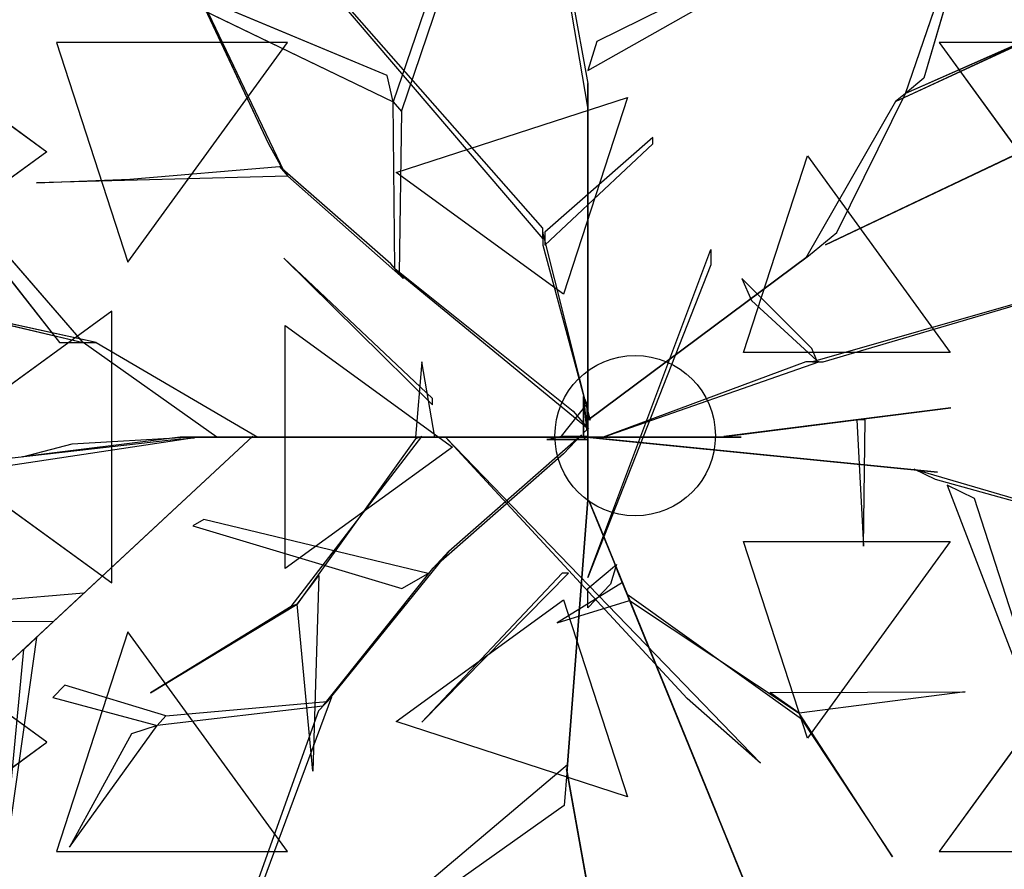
# Model space of a CAD drawing. Extents: x 22936 to 50368, y -4877 to 31080.
# Tile 359 of 601: x 48876 to 48983, y 2501 to 2594. Entities that reach past the tile are written whole.
import ezdxf

# ---------------------------------------------------------------- set-up
doc = ezdxf.new("R2010")
doc.units = 0
doc.layers.get('0').update_dxf_attribs({"linetype": 'CONTINUOUS'})
for name, color, linetype in [('00_TRACE_ARBRE', 3, 'CONTINUOUS'), ('00_TRACE_RDC', 241, 'CONTINUOUS'), ('08_AMENAGEMENTS_EXTERIEURS', 253, 'CONTINUOUS'), ('09_VEGETATION', 134, 'CONTINUOUS')]:
    doc.layers.add(name, color=color, linetype=linetype)

# ---------------------------------------------------------------- blocks, each defined once
blk = doc.blocks.new('TREE_GEOMETRIC_ROUND')
at = {"color": 7}
for p, q in [((659.8, 629.4, 4074.4), (845.8, 1171, 4367.3)), ((845.8, 1171, 4367.3), (695.2, 658.9, 4126.7)), ((-664.3, 1074, 5052.5), (-43.9, 347.3, 3886.1)), ((-43.9, 368.2, 3797.1), (-664.3, 1074, 5042)), ((-35.6, 1083.8, 3300.2), (43.9, 648.6, 2772)), ((43.9, 602.6, 2829.5), (-35.6, 1071.2, 3326.4)), ((-804.6, 1020.4, 3023), (-546, 478.3, 3253.2)), ((-575, 530.8, 3253.2), (-804.6, 1020.4, 3023)), ((-204.6, 990.2, 4205.1), (-334, 613, 3577.5)), ((-317.6, 594, 3608.8), (-191.1, 969.2, 4205.1)), ((-345.2, 664.2, 3650.7), (-1035.9, 952.1, 3577.5)), ((-1035.9, 952.1, 3577.5), (-334, 613, 3577.5)), ((440.3, 918.1, 4074.4), (61.4, 729.6, 2965.5)), ((43.9, 673.7, 2892.3), (432.8, 894.1, 4074.4)), ((504.8, 335.9, 3415.3), (1641.7, 875.3, 3593.2)), ((1641.7, 875.3, 3593.2), (504.8, 335.9, 3357.8)), ((640.5, 613.4, 4105.7), (950.7, 757.4, 4806.6)), ((950.7, 757.4, 4806.6), (659.8, 629.4, 4074.4)), ((-538.8, 728.2, 2392.4), (-987, 728.2, 2682.5)), ((-987, 728.2, 2682.5), (-848.5, 302, 2392.4)), ((-848.5, 302, 2392.4), (-538.8, 728.2, 2392.4)), ((61.4, 729.6, 2965.5), (43.9, 673.7, 2892.3)), ((725, 728.2, 5468.4), (1034.7, 302, 5468.4)), ((1173.2, 728.2, 5178.3), (725, 728.2, 5468.4)), ((-1424.8, 711.3, 4367.3), (-981.2, 146.5, 4126.7)), ((-935.2, 146.5, 4074.4), (-1424.8, 711.3, 4367.3)), ((-1225.9, 676.5, 4958.5), (-1005.2, 516.2, 5283)), ((-334, 613, 3577.5), (-345.2, 664.2, 3650.7)), ((695.2, 658.9, 4126.7), (659.8, 629.4, 4074.4)), ((43.9, 648.6, 2772), (43.9, 602.6, 2829.5)), ((43.9, 8.4, 1966.5), (43.9, 648.6, 2772)), ((-330.3, 289.4, 3300.2), (-334, 613, 3577.5)), ((-334, 613, 3577.5), (-317.6, 594, 3608.8)), ((-327.8, 475.9, 5644.3), (120.7, 621.6, 5644.3)), ((120.7, 621.6, 5644.3), (-3.3, 240.2, 5736.5)), ((640.5, 613.4, 4105.7), (465.5, 308.8, 3415.3)), ((526.6, 359.6, 3415.3), (659.8, 629.4, 4074.4)), ((659.8, 629.4, 4074.4), (640.5, 613.4, 4105.7)), ((-317.6, 594, 3608.8), (-322, 279.9, 3326.4)), ((43.9, 602.6, 2829.5), (43.9, -41.8, 1966.5)), ((169.5, 544, 4498), (-39.8, 359.9, 3797.1)), ((169.5, 531.4, 4498), (169.5, 544, 4498)), ((-1005.2, 516.2, 5283), (-1319.9, 287.5, 5031.1)), ((-546, 478.3, 3253.2), (-575, 530.8, 3253.2)), ((-39.8, 334.8, 3870.4), (169.5, 531.4, 4498)), ((345.4, 126.8, 5736.5), (469.4, 508.3, 5644.3)), ((469.4, 508.3, 5644.3), (746.6, 126.8, 5644.3)), ((-844.8, 462.9, 3300.2), (-554.3, 487.8, 3300.2)), ((-554.3, 487.8, 3300.2), (-537.8, 468.9, 3242.7)), ((-338.5, 298.9, 3315.9), (-554.3, 487.8, 3300.2)), ((-537.8, 468.9, 3242.7), (-1025.3, 456, 3284.6)), ((-1025.3, 456, 3284.6), (-844.8, 462.9, 3300.2)), ((-537.8, 468.9, 3242.7), (-313.8, 270.5, 3242.7)), ((-3.3, 240.2, 5736.5), (-327.8, 475.9, 5644.3)), ((-43.9, 347.3, 3886.1), (-43.9, 368.2, 3797.1)), ((-43.9, 359.9, 3797.1), (-43.9, 334.8, 3870.4)), ((48.1, -4.2, 2364), (-43.9, 359.9, 3797.1)), ((-39.8, 359.9, 3797.1), (-39.8, 334.8, 3870.4)), ((471.9, 314.1, 3415.3), (526.6, 359.6, 3415.3)), ((-43.9, 334.8, 3870.4), (48.1, -4.2, 2510.4)), ((43.9, -309.6, 4440.5), (282.4, 326.4, 5654)), ((282.4, 326.4, 5654), (282.4, 297.1, 5491.8)), ((504.8, 335.9, 3357.8), (504.8, 335.9, 3415.3)), ((-546.1, 309.6, 5523.2), (-257.3, 25.1, 4895.5)), ((-257.3, 37.7, 5010.6), (-546.1, 309.6, 5523.2)), ((43.9, -4.2, 2510.4), (471.9, 314.1, 3357.8)), ((471.9, 314.1, 3415.3), (43.9, -4.2, 2583.7)), ((465.5, 308.8, 3415.3), (471.9, 314.1, 3415.3)), ((471.9, 314.1, 3357.8), (471.9, 314.1, 3415.3)), ((1223.9, 322.2, 5052.5), (479.1, 108.8, 3886.1)), ((500, 108.8, 3797.1), (1223.9, 322.2, 5042)), ((-313.8, 270.5, 3242.7), (-338.5, 298.9, 3315.9)), ((-322, 279.9, 3326.4), (-330.3, 289.4, 3300.2)), ((-330.3, 289.4, 3300.2), (15, 12.8, 2772)), ((282.4, 297.1, 5491.8), (43.9, -309.6, 4513.7)), ((45.1, -22, 2829.5), (-322, 279.9, 3326.4)), ((342.6, 270.2, 4498), (360.8, 227.9, 4498)), ((477.9, 134.4, 3870.4), (342.6, 270.2, 4498)), ((-910.1, 146.5, 4105.7), (-1274.1, 226, 4806.6)), ((-1274.1, 226, 4806.6), (-935.2, 146.5, 4074.4)), ((360.8, 227.9, 4498), (487.8, 111.3, 3797.1)), ((-879.4, 207, 5468.4), (-1242, -56.5, 5178.3)), ((-879.4, -319.9, 5468.4), (-879.4, 207, 5468.4)), ((-543.3, -292.3, 5644.3), (-543.3, 179.3, 5644.3)), ((-543.3, 179.3, 5644.3), (-218.8, -56.5, 5736.5)), ((-981.2, 146.5, 4126.7), (-935.2, 146.5, 4074.4)), ((-935.2, 146.5, 4074.4), (-910.1, 146.5, 4105.7)), ((-675.8, -37.7, 3415.3), (-935.2, 146.5, 4074.4)), ((-910.1, 146.5, 4105.7), (-596.3, -37.7, 3415.3)), ((487.8, 111.3, 3797.1), (477.9, 134.4, 3870.4)), ((746.6, 126.8, 5644.3), (345.4, 126.8, 5736.5)), ((-278.3, 108.8, 5612.1), (-290.8, -37.7, 4456.2)), ((-253.2, -37.7, 4456.2), (-278.3, 108.8, 5612.1)), ((73.2, -37.7, 2364), (491.7, 108.8, 3797.1)), ((466.6, 108.8, 3870.4), (73.2, -37.7, 2510.4)), ((491.7, 108.8, 3797.1), (466.6, 108.8, 3870.4)), ((479.1, 108.8, 3886.1), (500, 108.8, 3797.1)), ((35.6, -29.3), (35.6, 41.8)), ((35.6, 41.8), (35.6, 20.9, 1893.2)), ((35.6, 41.8), (42, 27.1, 2791.2)), ((-257.3, 25.1, 4895.5), (-257.3, 37.7, 5010.6)), ((42, 27.1, 2791.2), (-8.3, -35.6, 2791.2)), ((35.6, 20.9, 1893.2), (35.6, -29.3, 1893.2)), ((35.6, -37.7, 1966.5), (35.6, 20.9, 1893.2)), ((35.6, 20.9, 1893.2), (35.6, -16.7, 2437.2)), ((42, 27.1, 2791.2), (42, -23.1, 2791.2)), ((747.6, 19.4, 5507.5), (307.6, -36.3, 4586.9)), ((340.8, -32.1, 4498), (747.6, 19.4, 5507.5)), ((15, 12.8, 2772), (45.1, -22, 2829.5)), ((43.9, -4.2, 2510.4), (43.9, 16.7, 2039.7)), ((43.9, 16.7, 2039.7), (43.9, -41.8, 1966.5)), ((43.9, -41.8, 1966.5), (43.9, 8.4, 1966.5)), ((35.6, -16.7, 2437.2), (35.6, -37.7, 1966.5)), ((43.9, -62.8, 2437.2), (43.9, -4.2, 2510.4)), ((43.9, -4.2, 2510.4), (43.9, -159, 3007.3)), ((43.9, -4.2, 2583.7), (43.9, -4.2, 2510.4)), ((48.1, -4.2, 2510.4), (48.1, -4.2, 2364)), ((581.4, -3.9, 5214.6), (565.4, -3.9, 5099.5)), ((565.4, -3.9, 5099.5), (578, -248.8, 5549.4)), ((578, -248.8, 5549.4), (581.4, -3.9, 5214.6)), ((-605.7, -35.6, 3415.3), (-1326.3, -704.7, 3593.2)), ((-1326.3, -704.7, 3593.2), (-605.7, -35.6, 3357.8)), ((-746.9, -37.7, 4335.9), (-1052.4, -75.3, 5099.5)), ((-956.1, -50.2, 4937.4), (-734.4, -37.7, 4383)), ((-746.9, -37.7, 4335.9), (-232.2, -37.7, 3839)), ((-734.4, -37.7, 4383), (-746.9, -37.7, 4335.9)), ((-207.1, -37.7, 3886.1), (-734.4, -37.7, 4383)), ((-604.6, -37.7, 3415.3), (-675.8, -37.7, 3415.3)), ((-605.7, -35.6, 3357.8), (-605.7, -35.6, 3415.3)), ((-604.6, -37.7, 3357.8), (-604.6, -37.7, 3415.3)), ((-81.6, -37.7, 2934.1), (-604.6, -37.7, 3357.8)), ((-604.6, -37.7, 3415.3), (-81.6, -37.7, 3007.3)), ((-596.3, -37.7, 3415.3), (-604.6, -37.7, 3415.3)), ((-531.7, -365.8, 4848.5), (-278.5, -36.2, 4456.2)), ((-290.8, -37.7, 4456.2), (-253.2, -37.7, 4456.2)), ((-244.8, -37.7, 3959.3), (-290.8, -37.7, 4456.2)), ((-278.5, -36.2, 4456.2), (-290.3, -40.6, 4571.3)), ((-253.2, -37.7, 4456.2), (-207.1, -37.7, 3886.1)), ((-207.1, -37.7, 3886.1), (-244.8, -37.7, 3959.3)), ((-140.2, -37.7, 3064.9), (-232.2, -37.7, 3839)), ((-232.2, -37.7, 3839), (-207.1, -37.7, 3886.1)), ((-232.2, -37.7, 4440.5), (378.7, -669.5, 5654)), ((236.4, -544, 5491.8), (-232.2, -37.7, 4513.7)), ((-232.2, -37.7, 4513.7), (-232.2, -37.7, 4440.5)), ((-225.6, -258.5, 2358.4), (31.1, -33, 1966.5)), ((-207.1, -37.7, 3886.1), (-81.6, -37.7, 3007.3)), ((-81.6, -37.7, 3007.3), (-140.2, -37.7, 3064.9)), ((-81.6, -37.7, 3007.3), (-81.6, -37.7, 2934.1)), ((73.2, -37.7, 2510.4), (-81.6, -37.7, 3007.3)), ((-81.6, -37.7, 2934.1), (14.6, -37.7, 2437.2)), ((-35.6, -41.8), (-8.3, -35.6, 2791.2)), ((-8.3, -35.6, 2791.2), (42, -35.6, 2791.2)), ((31.1, -33, 1966.5), (-3.2, -69.7, 1966.5)), ((35.6, -37.7, 1966.5), (14.6, -37.7, 2437.2)), ((14.6, -37.7, 2437.2), (73.2, -37.7, 2510.4)), ((35.1, -36.7, 1966.5), (85, -41.7, 1966.5)), ((676.3, -100.8, 2829.5), (35.1, -36.7, 1966.5)), ((42, -23.1, 2791.2), (35.6, -29.3)), ((35.6, -29.3, 1893.2), (35.6, -29.3)), ((42, -35.6, 2791.2), (35.6, -41.8)), ((94.1, -37.7, 2039.7), (35.6, -37.7, 1966.5)), ((73.2, -37.7, 2510.4), (73.2, -37.7, 2364)), ((73.2, -37.7, 2510.4), (94.1, -37.7, 2039.7)), ((85.8, -37.7, 5481.4), (295, -37.7, 4498)), ((85.8, -37.7, 5669.7), (85.8, -37.7, 5481.4)), ((341, -37.7, 4498), (85.8, -37.7, 5669.7)), ((295, -37.7, 4498), (341, -37.7, 4498)), ((307.6, -36.3, 4586.9), (340.8, -32.1, 4498)), ((-719.1, -39, 4325.4), (-1364, -135.5, 4586.9)), ((-1242, -56.5, 5178.3), (-879.4, -319.9, 5468.4)), ((-1113.8, -82.4, 4555.6), (-765, -42.5, 4398.6)), ((-1052.4, -75.3, 5099.5), (-956.1, -50.2, 4937.4)), ((-765, -42.5, 4398.6), (-719.1, -39, 4325.4)), ((-218.8, -56.5, 5736.5), (-543.3, -292.3, 5644.3)), ((-290.3, -40.6, 4571.3), (-519.9, -361.5, 4906)), ((-35.6, -41.8), (-14.6, -41.8, 1893.2)), ((35.6, -41.8), (-35.6, -41.8)), ((-14.6, -41.8, 1893.2), (-35.6, -41.8, 2364)), ((-35.6, -41.8, 2364), (23, -41.8, 2437.2)), ((-14.6, -41.8, 1893.2), (35.6, -41.8, 1893.2)), ((43.9, -41.8, 1966.5), (-14.6, -41.8, 1893.2)), ((23, -41.8, 2437.2), (43.9, -41.8, 1966.5)), ((35.6, -41.8, 1893.2), (35.6, -41.8)), ((43.9, -41.8, 1966.5), (43.9, -62.8, 2437.2)), ((85, -41.7, 1966.5), (722.1, -105.4, 2772)), ((-3.2, -69.7, 1966.5), (-257, -292.1, 2300.8)), ((43.9, -159, 2934.1), (43.9, -62.8, 2437.2)), ((722.1, -105.4, 2772), (676.3, -100.8, 2829.5)), ((718.1, -119.5, 2772), (676.7, -99.4, 2829.5)), ((676.7, -99.4, 2829.5), (1132.9, -232.9, 3326.4)), ((1144.2, -238.3, 3300.2), (718.1, -119.5, 2772)), ((740.6, -130.5, 2892.3), (900.6, -547.9, 4074.4)), ((793.3, -156.1, 2965.5), (740.6, -130.5, 2892.3)), ((43.9, -159, 2934.1), (3.3, -680.5, 3357.8)), ((3.3, -680.5, 3415.3), (43.9, -159, 3007.3)), ((43.9, -159, 3007.3), (43.9, -159, 2934.1)), ((93.2, -276.5, 3886.1), (45.8, -160.3, 3007.3)), ((45.8, -160.3, 3007.3), (68, -214.5, 3064.9)), ((923.2, -558.9, 4074.4), (793.3, -156.1, 2965.5)), ((-700.7, -197, 3117.4), (-722.5, -209.4, 3117.4)), ((-722.5, -209.4, 3117.4), (-317.1, -330.7, 2494.4)), ((-266.1, -301.8, 2421.1), (-700.7, -197, 3117.4)), ((68, -214.5, 3064.9), (102.7, -299.8, 3839)), ((345.4, -239.8, 5736.5), (746.6, -239.8, 5644.3)), ((469.4, -621.3, 5644.3), (345.4, -239.8, 5736.5)), ((746.6, -239.8, 5644.3), (469.4, -621.3, 5644.3)), ((-225.6, -258.5, 2358.4), (-461.5, -550, 2855.3)), ((-257, -292.1, 2300.8), (-225.6, -258.5, 2358.4)), ((43.9, -330.6, 4456.2), (99.4, -284.5, 3886.1)), ((99.4, -284.5, 3886.1), (87.5, -322.2, 3959.3)), ((102.7, -299.8, 3839), (93.2, -276.5, 3886.1)), ((93.2, -276.5, 3886.1), (292.4, -764.7, 4383)), ((-470.1, -559.2, 2829.1), (-257, -292.1, 2300.8)), ((-317.1, -330.7, 2494.4), (-266.1, -301.8, 2421.1)), ((-6.3, -301.3, 5010.6), (-278.3, -590, 5523.2)), ((-278.3, -590, 5523.2), (6.3, -301.3, 4895.5)), ((6.3, -301.3, 4895.5), (-6.3, -301.3, 5010.6)), ((297.1, -776.3, 4335.9), (102.7, -299.8, 3839)), ((-519.9, -361.5, 4895.5), (-477.9, -305.9, 4848.5)), ((-477.9, -305.9, 4848.5), (-489.9, -684.9, 5361.1)), ((110.6, -319.1, 4456.2), (-15.5, -397.7, 5612.1)), ((43.9, -309.6, 4513.7), (43.9, -309.6, 4440.5)), ((87.5, -322.2, 3959.3), (43.9, -368.2, 4456.2)), ((120.1, -342.4, 4456.2), (110.6, -319.1, 4456.2)), ((-933.8, -340.2, 3462.4), (-1596.1, -395.6, 3357.8)), ((-992.1, -394.3, 3488.5), (-933.8, -340.2, 3462.4)), ((43.9, -368.2, 4456.2), (43.9, -330.6, 4456.2)), ((120.1, -342.4, 4456.2), (124.8, -354, 4571.3)), ((124.8, -354, 4456.2), (120.1, -342.4, 4456.2)), ((458.2, -584.1, 4848.5), (120.1, -342.4, 4456.2)), ((-804.4, -533.2, 5246), (-519.9, -361.5, 4906)), ((-519.9, -361.5, 4906), (-531.7, -365.8, 4848.5)), ((-489.9, -684.9, 5361.1), (-519.9, -361.5, 4895.5)), ((-327.8, -588.9, 5644.3), (-3.3, -353.1, 5736.5)), ((-15.5, -397.7, 5612.1), (124.8, -354, 4456.2)), ((-3.3, -353.1, 5736.5), (120.7, -734.6, 5644.3)), ((124.8, -354, 4571.3), (453.5, -572.4, 4906)), ((-531.7, -365.8, 4848.5), (-804.4, -533.2, 5246)), ((-1345.6, -396.4, 3431), (-992.1, -394.3, 3488.5)), ((-1005.2, -629.1, 5283), (-1319.9, -400.4, 5031.1)), ((-848.5, -415, 2392.4), (-987, -841.2, 2682.5)), ((-538.8, -841.2, 2392.4), (-848.5, -415, 2392.4)), ((1034.7, -415, 5468.4), (725, -841.2, 5468.4)), ((-1025.8, -425.7, 3546.1), (-1094.1, -911.7, 4205.1)), ((-1050.3, -449.3, 3561.8), (-1025.8, -425.7, 3546.1)), ((-1094.1, -911.7, 4205.1), (-1050.3, -449.3, 3561.8)), ((-970.7, -518.1, 3734), (-993.6, -542.5, 3734)), ((-774.4, -578.1, 3137.7), (-970.7, -518.1, 3734)), ((396.5, -532.4, 4848.5), (775.7, -531.4, 5361.1)), ((453.5, -572.4, 4895.5), (396.5, -532.4, 4848.5)), ((775.7, -531.4, 5361.1), (453.5, -572.4, 4895.5)), ((-993.6, -542.5, 3734), (-791.6, -596.4, 3106.3)), ((-774.4, -578.1, 3137.7), (-461.5, -550, 2855.3)), ((-603.6, -946.7, 2786.3), (-453, -540.8, 2771.6)), ((-453, -540.8, 2771.6), (-478.7, -568.3, 2844.8)), ((-461.5, -550, 2855.3), (-470.1, -559.2, 2829.1)), ((378.7, -669.5, 5654), (236.4, -544, 5491.8)), ((-470.1, -559.2, 2829.1), (-791.6, -596.4, 3106.3)), ((-478.7, -568.3, 2844.8), (-620.7, -965, 2843.8)), ((634.8, -851, 5246), (453.5, -572.4, 4906)), ((453.5, -572.4, 4906), (458.2, -584.1, 4848.5)), ((-791.6, -596.4, 3106.3), (-774.4, -578.1, 3137.7)), ((120.7, -734.6, 5644.3), (-327.8, -588.9, 5644.3)), ((458.2, -584.1, 4848.5), (634.8, -851, 5246)), ((-961.2, -832.7, 3238.8), (-791.6, -596.4, 3106.3)), ((-791.6, -596.4, 3106.3), (-841.4, -612.9, 3179.5)), ((-1225.9, -789.5, 4958.5), (-1005.2, -629.1, 5283)), ((-841.4, -612.9, 3179.5), (-961.2, -832.7, 3238.8)), ((-373.5, -991.1, 4105.7), (4, -672.1, 3415.3)), ((3.3, -680.5, 3415.3), (-2.2, -751.4, 3415.3)), ((176, -1648.4, 3593.2), (2.2, -680.5, 3357.8)), ((2.2, -680.5, 3357.8), (2.2, -680.5, 3415.3)), ((2.2, -680.5, 3415.3), (176, -1648.4, 3593.2)), ((4, -672.1, 3415.3), (3.3, -680.5, 3415.3)), ((3.3, -680.5, 3357.8), (3.3, -680.5, 3415.3)), ((-2.2, -751.4, 3415.3), (-375.4, -1016.1, 4074.4)), ((292.4, -764.7, 4383), (297.1, -776.3, 4335.9)), ((376.1, -970, 4937.4), (292.4, -764.7, 4383)), ((297.1, -776.3, 4325.4), (543.6, -1380.7, 4586.9)), ((314.5, -818.9, 4398.6), (297.1, -776.3, 4325.4)), ((297.1, -776.3, 4335.9), (412.5, -1059.2, 5099.5)), ((447.2, -1144.4, 4555.6), (314.5, -818.9, 4398.6)), ((-987, -841.2, 2682.5), (-538.8, -841.2, 2392.4)), ((725, -841.2, 5468.4), (1173.2, -841.2, 5178.3))]:
    blk.add_line(p, q, dxfattribs=at)
mesh = blk.add_polyface(dxfattribs=at)
corners = [(845.8, 1171, 4367.3), (695.2, 658.9, 4126.7), (659.8, 629.4, 4074.4)]
mesh.append_faces([[corners[k] for k in face] for face in [(0, 1, 2)]], dxfattribs={"color": 7})
mesh = blk.add_polyface(dxfattribs=at)
corners = [(-804.6, 1020.4, 3023), (-546, 478.3, 3253.2), (-575, 530.8, 3253.2)]
mesh.append_faces([[corners[k] for k in face] for face in [(0, 1, 2)]], dxfattribs={"color": 7})
mesh = blk.add_polyface(dxfattribs=at)
corners = [(-345.2, 664.2, 3650.7), (-1035.9, 952.1, 3577.5), (-334, 613, 3577.5)]
mesh.append_faces([[corners[k] for k in face] for face in [(0, 1, 2)]], dxfattribs={"color": 7})
mesh = blk.add_polyface(dxfattribs=at)
corners = [(1641.7, 875.3, 3593.2), (504.8, 335.9, 3357.8), (504.8, 335.9, 3415.3)]
mesh.append_faces([[corners[k] for k in face] for face in [(0, 1, 2)]], dxfattribs={"color": 7})
mesh = blk.add_polyface(dxfattribs=at)
corners = [(950.7, 757.4, 4806.6), (659.8, 629.4, 4074.4), (640.5, 613.4, 4105.7)]
mesh.append_faces([[corners[k] for k in face] for face in [(0, 1, 2)]], dxfattribs={"color": 7})
mesh = blk.add_polyface(dxfattribs=at)
corners = [(-538.8, 728.2, 2392.4), (-987, 728.2, 2682.5), (-848.5, 302, 2392.4)]
mesh.append_faces([[corners[k] for k in face] for face in [(0, 1, 2)]], dxfattribs={"color": 7})
mesh = blk.add_polyface(dxfattribs=at)
corners = [(1173.2, 728.2, 5178.3), (725, 728.2, 5468.4), (1034.7, 302, 5468.4)]
mesh.append_faces([[corners[k] for k in face] for face in [(0, 1, 2)]], dxfattribs={"color": 7})
mesh = blk.add_polyface(dxfattribs=at)
corners = [(-1424.8, 711.3, 4367.3), (-981.2, 146.5, 4126.7), (-935.2, 146.5, 4074.4)]
mesh.append_faces([[corners[k] for k in face] for face in [(0, 1, 2)]], dxfattribs={"color": 7})
mesh = blk.add_polyface(dxfattribs=at)
corners = [(-1225.9, 676.5, 4958.5), (-1005.2, 516.2, 5283), (-1319.9, 287.5, 5031.1)]
mesh.append_faces([[corners[k] for k in face] for face in [(0, 1, 2)]], dxfattribs={"color": 7})
mesh = blk.add_polyface(dxfattribs=at)
corners = [(43.9, 8.4, 1966.5), (43.9, 602.6, 2829.5), (43.9, -41.8, 1966.5), (43.9, 648.6, 2772)]
mesh.append_faces([[corners[k] for k in face] for face in [(0, 1, 2), (1, 0, 3)]], dxfattribs={"vtx0": -1, "color": 7})
mesh = blk.add_polyface(dxfattribs=at)
corners = [(120.7, 621.6, 5644.3), (-3.3, 240.2, 5736.5), (-327.8, 475.9, 5644.3)]
mesh.append_faces([[corners[k] for k in face] for face in [(0, 1, 2)]], dxfattribs={"color": 7})
mesh = blk.add_polyface(dxfattribs=at)
corners = [(746.6, 126.8, 5644.3), (345.4, 126.8, 5736.5), (469.4, 508.3, 5644.3)]
mesh.append_faces([[corners[k] for k in face] for face in [(0, 1, 2)]], dxfattribs={"color": 7})
mesh = blk.add_polyface(dxfattribs=at)
corners = [(-546.1, 309.6, 5523.2), (-257.3, 25.1, 4895.5), (-257.3, 37.7, 5010.6)]
mesh.append_faces([[corners[k] for k in face] for face in [(0, 1, 2)]], dxfattribs={"color": 7})
mesh = blk.add_polyface(dxfattribs=at)
corners = [(471.9, 314.1, 3357.8), (43.9, -4.2, 2583.7), (43.9, -4.2, 2510.4), (471.9, 314.1, 3415.3)]
mesh.append_faces([[corners[k] for k in face] for face in [(0, 1, 2), (1, 0, 3)]], dxfattribs={"vtx0": -1, "color": 7})
mesh = blk.add_polyface(dxfattribs=at)
corners = [(-1274.1, 226, 4806.6), (-935.2, 146.5, 4074.4), (-910.1, 146.5, 4105.7)]
mesh.append_faces([[corners[k] for k in face] for face in [(0, 1, 2)]], dxfattribs={"color": 7})
mesh = blk.add_polyface(dxfattribs=at)
corners = [(-879.4, 207, 5468.4), (-1242, -56.5, 5178.3), (-879.4, -319.9, 5468.4)]
mesh.append_faces([[corners[k] for k in face] for face in [(0, 1, 2)]], dxfattribs={"color": 7})
mesh = blk.add_polyface(dxfattribs=at)
corners = [(-218.8, -56.5, 5736.5), (-543.3, -292.3, 5644.3), (-543.3, 179.3, 5644.3)]
mesh.append_faces([[corners[k] for k in face] for face in [(0, 1, 2)]], dxfattribs={"color": 7})
mesh = blk.add_polyface(dxfattribs=at)
corners = [(-278.3, 108.8, 5612.1), (-290.8, -37.7, 4456.2), (-253.2, -37.7, 4456.2)]
mesh.append_faces([[corners[k] for k in face] for face in [(0, 1, 2)]], dxfattribs={"color": 7})
mesh = blk.add_polyface(dxfattribs=at)
corners = [(35.6, 41.8), (35.6, -29.3, 1893.2), (35.6, -29.3), (35.6, 20.9, 1893.2)]
mesh.append_faces([[corners[k] for k in face] for face in [(0, 1, 2), (1, 0, 3)]], dxfattribs={"vtx0": -1, "color": 7})
mesh = blk.add_polyface(dxfattribs=at)
corners = [(35.6, 41.8), (42, -23.1, 2791.2), (35.6, -29.3), (42, 27.1, 2791.2)]
mesh.append_faces([[corners[k] for k in face] for face in [(0, 1, 2), (1, 0, 3)]], dxfattribs={"vtx0": -1, "color": 7})
mesh = blk.add_polyface(dxfattribs=at)
corners = [(35.6, 20.9, 1893.2), (35.6, -16.7, 2437.2), (35.6, -37.7, 1966.5)]
mesh.append_faces([[corners[k] for k in face] for face in [(0, 1, 2)]], dxfattribs={"color": 7})
mesh = blk.add_polyface(dxfattribs=at)
corners = [(747.6, 19.4, 5507.5), (307.6, -36.3, 4586.9), (340.8, -32.1, 4498)]
mesh.append_faces([[corners[k] for k in face] for face in [(0, 1, 2)]], dxfattribs={"color": 7})
mesh = blk.add_polyface(dxfattribs=at)
corners = [(43.9, -4.2, 2510.4), (43.9, -41.8, 1966.5), (43.9, -62.8, 2437.2), (43.9, 16.7, 2039.7)]
mesh.append_faces([[corners[k] for k in face] for face in [(0, 1, 2), (1, 0, 3)]], dxfattribs={"vtx0": -1, "color": 7})
mesh = blk.add_polyface(dxfattribs=at)
corners = [(43.9, -62.8, 2437.2), (43.9, -159, 3007.3), (43.9, -159, 2934.1), (43.9, -4.2, 2510.4)]
mesh.append_faces([[corners[k] for k in face] for face in [(0, 1, 2), (1, 0, 3)]], dxfattribs={"vtx0": -1, "color": 7})
mesh = blk.add_polyface(dxfattribs=at)
corners = [(565.4, -3.9, 5099.5), (578, -248.8, 5549.4), (581.4, -3.9, 5214.6)]
mesh.append_faces([[corners[k] for k in face] for face in [(0, 1, 2)]], dxfattribs={"color": 7})
mesh = blk.add_polyface(dxfattribs=at)
corners = [(-1326.3, -704.7, 3593.2), (-605.7, -35.6, 3357.8), (-605.7, -35.6, 3415.3)]
mesh.append_faces([[corners[k] for k in face] for face in [(0, 1, 2)]], dxfattribs={"color": 7})
mesh = blk.add_polyface(dxfattribs=at)
corners = [(-207.1, -37.7, 3886.1), (-746.9, -37.7, 4335.9), (-232.2, -37.7, 3839), (-734.4, -37.7, 4383)]
mesh.append_faces([[corners[k] for k in face] for face in [(0, 1, 2), (1, 0, 3)]], dxfattribs={"vtx0": -1, "color": 7})
mesh = blk.add_polyface(dxfattribs=at)
corners = [(-604.6, -37.7, 3357.8), (-81.6, -37.7, 3007.3), (-81.6, -37.7, 2934.1), (-604.6, -37.7, 3415.3)]
mesh.append_faces([[corners[k] for k in face] for face in [(0, 1, 2), (1, 0, 3)]], dxfattribs={"vtx0": -1, "color": 7})
mesh = blk.add_polyface(dxfattribs=at)
corners = [(-244.8, -37.7, 3959.3), (-253.2, -37.7, 4456.2), (-207.1, -37.7, 3886.1), (-290.8, -37.7, 4456.2)]
mesh.append_faces([[corners[k] for k in face] for face in [(0, 1, 2), (1, 0, 3)]], dxfattribs={"vtx0": -1, "color": 7})
mesh = blk.add_polyface(dxfattribs=at)
corners = [(-140.2, -37.7, 3064.9), (-207.1, -37.7, 3886.1), (-81.6, -37.7, 3007.3), (-232.2, -37.7, 3839)]
mesh.append_faces([[corners[k] for k in face] for face in [(0, 1, 2), (1, 0, 3)]], dxfattribs={"vtx0": -1, "color": 7})
mesh = blk.add_polyface(dxfattribs=at)
corners = [(73.2, -37.7, 2510.4), (-81.6, -37.7, 2934.1), (14.6, -37.7, 2437.2), (-81.6, -37.7, 3007.3)]
mesh.append_faces([[corners[k] for k in face] for face in [(0, 1, 2), (1, 0, 3)]], dxfattribs={"vtx0": -1, "color": 7})
mesh = blk.add_polyface(dxfattribs=at)
corners = [(14.6, -37.7, 2437.2), (94.1, -37.7, 2039.7), (35.6, -37.7, 1966.5), (73.2, -37.7, 2510.4)]
mesh.append_faces([[corners[k] for k in face] for face in [(0, 1, 2), (1, 0, 3)]], dxfattribs={"vtx0": -1, "color": 7})
mesh = blk.add_polyface(dxfattribs=at)
corners = [(722.1, -105.4, 2772), (35.1, -36.7, 1966.5), (85, -41.7, 1966.5), (676.3, -100.8, 2829.5)]
mesh.append_faces([[corners[k] for k in face] for face in [(0, 1, 2), (1, 0, 3)]], dxfattribs={"vtx0": -1, "color": 7})
mesh = blk.add_polyface(dxfattribs=at)
corners = [(85.8, -37.7, 5669.7), (295, -37.7, 4498), (341, -37.7, 4498), (85.8, -37.7, 5481.4)]
mesh.append_faces([[corners[k] for k in face] for face in [(0, 1, 2), (1, 0, 3)]], dxfattribs={"vtx0": -1, "color": 7})
mesh = blk.add_polyface(dxfattribs=at)
corners = [(-35.6, -41.8, 2364), (43.9, -41.8, 1966.5), (-14.6, -41.8, 1893.2), (23, -41.8, 2437.2)]
mesh.append_faces([[corners[k] for k in face] for face in [(0, 1, 2), (1, 0, 3)]], dxfattribs={"vtx0": -1, "color": 7})
mesh = blk.add_polyface(dxfattribs=at)
corners = [(-14.6, -41.8, 1893.2), (35.6, -41.8), (-35.6, -41.8), (35.6, -41.8, 1893.2)]
mesh.append_faces([[corners[k] for k in face] for face in [(0, 1, 2), (1, 0, 3)]], dxfattribs={"vtx0": -1, "color": 7})
mesh = blk.add_polyface(dxfattribs=at)
corners = [(43.9, -159, 3007.3), (3.3, -680.5, 3357.8), (3.3, -680.5, 3415.3), (43.9, -159, 2934.1)]
mesh.append_faces([[corners[k] for k in face] for face in [(0, 1, 2), (1, 0, 3)]], dxfattribs={"vtx0": -1, "color": 7})
mesh = blk.add_polyface(dxfattribs=at)
corners = [(93.2, -276.5, 3886.1), (68, -214.5, 3064.9), (102.7, -299.8, 3839), (45.8, -160.3, 3007.3)]
mesh.append_faces([[corners[k] for k in face] for face in [(0, 1, 2), (1, 0, 3)]], dxfattribs={"vtx0": -1, "color": 7})
mesh = blk.add_polyface(dxfattribs=at)
corners = [(746.6, -239.8, 5644.3), (469.4, -621.3, 5644.3), (345.4, -239.8, 5736.5)]
mesh.append_faces([[corners[k] for k in face] for face in [(0, 1, 2)]], dxfattribs={"color": 7})
mesh = blk.add_polyface(dxfattribs=at)
corners = [(102.7, -299.8, 3839), (292.4, -764.7, 4383), (297.1, -776.3, 4335.9), (93.2, -276.5, 3886.1)]
mesh.append_faces([[corners[k] for k in face] for face in [(0, 1, 2), (1, 0, 3)]], dxfattribs={"vtx0": -1, "color": 7})
mesh = blk.add_polyface(dxfattribs=at)
corners = [(-6.3, -301.3, 5010.6), (-278.3, -590, 5523.2), (6.3, -301.3, 4895.5)]
mesh.append_faces([[corners[k] for k in face] for face in [(0, 1, 2)]], dxfattribs={"color": 7})
mesh = blk.add_polyface(dxfattribs=at)
corners = [(-489.9, -684.9, 5361.1), (-519.9, -361.5, 4895.5), (-477.9, -305.9, 4848.5)]
mesh.append_faces([[corners[k] for k in face] for face in [(0, 1, 2)]], dxfattribs={"color": 7})
mesh = blk.add_polyface(dxfattribs=at)
corners = [(124.8, -354, 4456.2), (110.6, -319.1, 4456.2), (-15.5, -397.7, 5612.1), (120.1, -342.4, 4456.2)]
mesh.append_faces([[corners[k] for k in face] for face in [(0, 1, 2), (1, 0, 3)]], dxfattribs={"vtx0": -1, "color": 7})
mesh = blk.add_polyface(dxfattribs=at)
corners = [(-804.4, -533.2, 5246), (-519.9, -361.5, 4906), (-531.7, -365.8, 4848.5)]
mesh.append_faces([[corners[k] for k in face] for face in [(0, 1, 2)]], dxfattribs={"color": 7})
mesh = blk.add_polyface(dxfattribs=at)
corners = [(120.7, -734.6, 5644.3), (-327.8, -588.9, 5644.3), (-3.3, -353.1, 5736.5)]
mesh.append_faces([[corners[k] for k in face] for face in [(0, 1, 2)]], dxfattribs={"color": 7})
mesh = blk.add_polyface(dxfattribs=at)
corners = [(-1319.9, -400.4, 5031.1), (-1225.9, -789.5, 4958.5), (-1005.2, -629.1, 5283)]
mesh.append_faces([[corners[k] for k in face] for face in [(0, 1, 2)]], dxfattribs={"color": 7})
mesh = blk.add_polyface(dxfattribs=at)
corners = [(-538.8, -841.2, 2392.4), (-848.5, -415, 2392.4), (-987, -841.2, 2682.5)]
mesh.append_faces([[corners[k] for k in face] for face in [(0, 1, 2)]], dxfattribs={"color": 7})
mesh = blk.add_polyface(dxfattribs=at)
corners = [(1173.2, -841.2, 5178.3), (1034.7, -415, 5468.4), (725, -841.2, 5468.4)]
mesh.append_faces([[corners[k] for k in face] for face in [(0, 1, 2)]], dxfattribs={"color": 7})
mesh = blk.add_polyface(dxfattribs=at)
corners = [(-1094.1, -911.7, 4205.1), (-1050.3, -449.3, 3561.8), (-1025.8, -425.7, 3546.1)]
mesh.append_faces([[corners[k] for k in face] for face in [(0, 1, 2)]], dxfattribs={"color": 7})
mesh = blk.add_polyface(dxfattribs=at)
corners = [(775.7, -531.4, 5361.1), (453.5, -572.4, 4895.5), (396.5, -532.4, 4848.5)]
mesh.append_faces([[corners[k] for k in face] for face in [(0, 1, 2)]], dxfattribs={"color": 7})
mesh = blk.add_polyface(dxfattribs=at)
corners = [(453.5, -572.4, 4906), (458.2, -584.1, 4848.5), (634.8, -851, 5246)]
mesh.append_faces([[corners[k] for k in face] for face in [(0, 1, 2)]], dxfattribs={"color": 7})
mesh = blk.add_polyface(dxfattribs=at)
corners = [(-791.6, -596.4, 3106.3), (-841.4, -612.9, 3179.5), (-961.2, -832.7, 3238.8)]
mesh.append_faces([[corners[k] for k in face] for face in [(0, 1, 2)]], dxfattribs={"color": 7})
mesh = blk.add_polyface(dxfattribs=at)
corners = [(2.2, -680.5, 3415.3), (176, -1648.4, 3593.2), (2.2, -680.5, 3357.8)]
mesh.append_faces([[corners[k] for k in face] for face in [(0, 1, 2)]], dxfattribs={"color": 7})
mesh = blk.add_polyface(dxfattribs=at)
corners = [(376.1, -970, 4937.4), (297.1, -776.3, 4335.9), (412.5, -1059.2, 5099.5), (292.4, -764.7, 4383)]
mesh.append_faces([[corners[k] for k in face] for face in [(0, 1, 2), (1, 0, 3)]], dxfattribs={"vtx0": -1, "color": 7})
mesh = blk.add_polyface(dxfattribs=at)
corners = [(447.2, -1144.4, 4555.6), (297.1, -776.3, 4325.4), (543.6, -1380.7, 4586.9), (314.5, -818.9, 4398.6)]
mesh.append_faces([[corners[k] for k in face] for face in [(0, 1, 2), (1, 0, 3)]], dxfattribs={"vtx0": -1, "color": 7})
blk = doc.blocks.new('ARBRE_SIMPLE')
for radius in [250, 17.5]:
    blk.add_circle((0, 0), radius)
blk = doc.blocks.new('GROUPER_1')
at = {"layer": '00_TRACE_ARBRE', "xscale": 0.5, "yscale": 0.5, "zscale": 0.5, "rotation": 10.53798942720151}
blk.add_blockref('ARBRE_SIMPLE', (7328.6, 3159.48), dxfattribs=at)
blk = doc.blocks.new('GROUPER_2')
at = {"layer": '00_TRACE_RDC'}
blk.add_blockref('GROUPER_1', (12098.99, 4265.72), dxfattribs=at)
blk = doc.blocks.new('GROUPER_17')
at = {"layer": '08_AMENAGEMENTS_EXTERIEURS'}
mesh = blk.add_polyface(dxfattribs=at)
corners = [(16.45, 1860.4), (0, 1328), (0, 1844.55), (1795, 1328), (33.02, 1876.27), (49.71, 1892.12), (66.55, 1907.89), (83.55, 1923.55), (100.74, 1939.04), (118.11, 1954.33), (135.7, 1969.37), (153.53, 1984.11), (171.6, 1998.5), (189.93, 2012.5), (208.55, 2026.07), (227.46, 2039.16), (246.69, 2051.72), (266.25, 2063.72), (286.11, 2075.18), (306.26, 2086.08), (326.69, 2096.46), (347.37, 2106.3), (368.28, 2115.64), (389.4, 2124.46), (410.72, 2132.79), (432.21, 2140.64), (453.87, 2148), (475.66, 2154.9), (497.57, 2161.34), (519.59, 2167.33), (541.68, 2172.89), (563.84, 2178.01), (586.04, 2182.71), (608.27, 2187), (630.51, 2190.89), (652.73, 2194.39), (674.92, 2197.5), (697.06, 2200.25), (719.14, 2202.62), (741.15, 2204.62), (763.1, 2206.23), (785, 2207.43), (806.84, 2208.22), (828.63, 2208.57), (850.38, 2208.48), (872.08, 2207.93), (893.75, 2206.9), (915.39, 2205.39), (936.99, 2203.38), (958.57, 2200.86), (980.13, 2197.81), (1001.67, 2194.22), (1023.19, 2190.07), (1044.71, 2185.36), (1066.22, 2180.06), (1087.73, 2174.17), (1109.23, 2167.67), (1130.75, 2160.55), (1152.27, 2152.79), (1173.81, 2144.38), (1195.36, 2135.31), (1216.93, 2125.59), (1238.5, 2115.38), (1260.06, 2104.88), (1281.58, 2094.27), (1303.04, 2083.75), (1324.43, 2073.52), (1345.72, 2063.77), (1366.89, 2054.69), (1387.93, 2046.48), (1408.82, 2039.32), (1429.54, 2033.42), (1450.06, 2028.98), (1470.36, 2026.17), (1490.44, 2025.2), (1510.26, 2026.26), (1529.82, 2029.54), (1549.07, 2035.18), (1567.96, 2043.07), (1586.43, 2053.03), (1604.39, 2064.91), (1621.79, 2078.53), (1638.55, 2093.74), (1654.6, 2110.37), (1669.89, 2128.24), (1684.32, 2147.2), (1697.85, 2167.08), (1710.39, 2187.71), (1721.89, 2208.92), (1732.26, 2230.56), (1741.45, 2252.45), (1749.38, 2274.43), (1756.03, 2296.38), (1761.5, 2318.27), (1765.9, 2340.13), (1769.36, 2361.94), (1771.99, 2383.72), (1773.91, 2405.46), (1775.24, 2427.19), (1776.09, 2448.89), (1776.59, 2470.58), (1776.85, 2492.26), (1777, 2513.93), (2395.68, 2513.93), (1845, 75), (1845, 0), (1332.44, 6187.9), (953.84, 4324.79), (744.56, 6114.92), (1503.53, 4690.87), (1872.82, 4324.79), (2843.74, 4811.2), (2680.87, 4187.05), (193.79, -1456.02), (188.09, -1836.1), (174.84, -1645.82), (233.16, -2021.44), (244.41, -1272.11), (308.78, -2196.56), (325.25, -1099.34), (412.78, -2356.46), (434, -942.64), (3662.14, -2801.42), (567.57, -806.46), (722.14, -694.7), (893.31, -610.54), (1076.21, -556.38), (1155.38, -537.12), (1232.99, -512.33), (1308.66, -482.14), (1382.02, -446.69), (1452.7, -406.15), (1520.35, -360.74), (1584.63, -310.68), (1645.22, -256.21), (1701.82, -197.6), (1754.16, -135.16), (1801.96, -69.18), (1795, 75)]
mesh.append_faces([[corners[k] for k in face] for face in [(0, 1, 2), (106, 107, 108), (113, 114, 115)]], dxfattribs={"vtx0": -1})
mesh.append_faces([[corners[k] for k in face] for face in [(1, 0, 3), (104, 103, 105), (107, 109, 110), (110, 111, 112), (114, 113, 116), (116, 117, 118), (118, 119, 120), (120, 121, 122), (122, 112, 111)]], dxfattribs={"vtx0": -1, "vtx1": -1})
mesh.append_faces([[corners[k] for k in face] for face in [(3, 103, 104), (122, 105, 103)]], dxfattribs={"vtx0": -1, "vtx1": -1, "vtx2": -1})
mesh.append_faces([[corners[k] for k in face] for face in [(3, 0, 4), (3, 4, 5), (3, 5, 6), (3, 6, 7), (3, 7, 8), (3, 8, 9), (3, 9, 10), (3, 10, 11), (3, 11, 12), (3, 12, 13), (3, 13, 14), (3, 14, 15), (3, 15, 16), (3, 16, 17), (3, 17, 18), (3, 18, 19), (3, 19, 20), (3, 20, 21), (3, 21, 22), (3, 22, 23), (3, 23, 24), (3, 24, 25), (3, 25, 26), (3, 26, 27), (3, 27, 28), (3, 28, 29), (3, 29, 30), (3, 30, 31), (3, 31, 32), (3, 32, 33), (3, 33, 34), (3, 34, 35), (3, 35, 36), (3, 36, 37), (3, 37, 38), (3, 38, 39), (3, 39, 40), (3, 40, 41), (3, 41, 42), (3, 42, 43), (3, 43, 44), (3, 44, 45), (3, 45, 46), (3, 46, 47), (3, 47, 48), (3, 48, 49), (3, 49, 50), (3, 50, 51), (3, 51, 52), (3, 52, 53), (3, 53, 54), (3, 54, 55), (3, 55, 56), (3, 56, 57), (3, 57, 58), (3, 58, 59), (3, 59, 60), (3, 60, 61), (3, 61, 62), (3, 62, 63), (3, 63, 64), (3, 64, 65), (3, 65, 66), (3, 66, 67), (3, 67, 68), (3, 68, 69), (3, 69, 70), (3, 70, 71), (3, 71, 72), (3, 72, 73), (3, 73, 74), (3, 74, 75), (3, 75, 76), (3, 76, 77), (3, 77, 78), (3, 78, 79), (3, 79, 80), (3, 80, 81), (3, 81, 82), (3, 82, 83), (3, 83, 84), (3, 84, 85), (3, 85, 86), (3, 86, 87), (3, 87, 88), (3, 88, 89), (3, 89, 90), (3, 90, 91), (3, 91, 92), (3, 92, 93), (3, 93, 94), (3, 94, 95), (3, 95, 96), (3, 96, 97), (3, 97, 98), (3, 98, 99), (3, 99, 100), (3, 100, 101), (3, 101, 102), (3, 102, 103), (107, 106, 109), (110, 109, 111), (116, 113, 117), (118, 117, 119), (120, 119, 121), (122, 121, 123), (122, 123, 124), (122, 124, 125), (122, 125, 126), (122, 126, 127), (122, 127, 128), (122, 128, 129), (122, 129, 130), (122, 130, 131), (122, 131, 132), (122, 132, 133), (122, 133, 134), (122, 134, 135), (122, 135, 136), (122, 136, 137), (122, 137, 105), (122, 103, 112)]], dxfattribs={"vtx0": -1, "vtx2": -1})
mesh.append_faces([[corners[k] for k in face] for face in [(104, 138, 3)]], dxfattribs={"vtx2": -1})

msp = doc.modelspace()

# ---------------------------------------------------------------- block references
at = {"layer": '00_TRACE_RDC'}
msp.add_blockref('GROUPER_2', (29515.15, -4876.93), dxfattribs=at)
at = {"layer": '08_AMENAGEMENTS_EXTERIEURS', "color": 54}
msp.add_blockref('GROUPER_17', (46706.19, 1619.93), dxfattribs=at)
at = {"layer": '09_VEGETATION', "xscale": 0.05625, "yscale": 0.05625, "zscale": 0.05625}
msp.add_blockref('TREE_GEOMETRIC_ROUND', (48935.12, 2550.21), dxfattribs=at)

doc.saveas('drawing.dxf')
